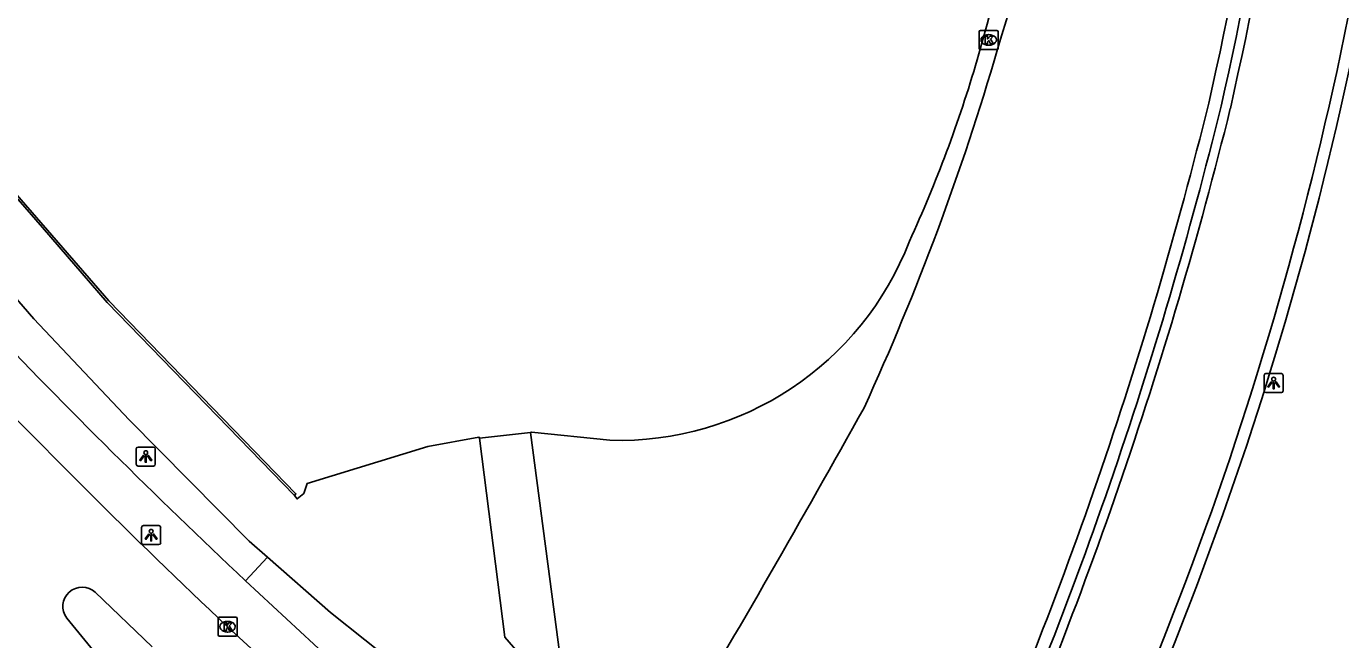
# Model space of a CAD drawing. Extents: x 155018 to 156648, y 383980 to 385733.
# Drawn here: x 156158.7 to 156227.6, y 384448.3 to 384480.5 of the extents above; entities that cross this region are included whole.
import ezdxf

# ---------------------------------------------------------------- set-up
doc = ezdxf.new("R2010")
doc.units = 0
for name, color, linetype in [('IMGEO_Fietspad_gesloten', 7, 'Continuous'), ('IMGEO_Fietspad_open', 7, 'Continuous'), ('IMGEO_Groenvoorziening', 7, 'Continuous'), ('IMGEO_Kolk', 7, 'Continuous'), ('IMGEO_Lichtpunt', 7, 'Continuous'), ('IMGEO_Lijnafwatering', 7, 'Continuous'), ('IMGEO_Muur', 7, 'Continuous'), ('IMGEO_OVBaan_gesloten', 7, 'Continuous'), ('IMGEO_Rijbaan_lokaal_gesloten', 7, 'Continuous'), ('IMGEO_Rijbaan_regionaal_gesloten', 7, 'Continuous'), ('IMGEO_Verkeerseiland_open', 7, 'Continuous')]:
    doc.layers.add(name, color=color, linetype=linetype)

msp = doc.modelspace()

# ---------------------------------------------------------------- linework, layer by layer
at = {"layer": 'IMGEO_Fietspad_gesloten'}
msp.add_lwpolyline([(156184.889, 384440.905), (156184.853, 384438.925), (156184.558, 384439.214), (156180.233, 384442.093), (156170.208, 384451.39)], dxfattribs=at)
msp.add_arc((156409.045, 384705.484), 348.722, 223.58193, 226.77276, dxfattribs=at)
at = {"layer": 'IMGEO_Fietspad_open'}
for points in [[(156182.48, 384458.856), (156185.149, 384459.164)], [(156185.149, 384459.164), (156186.721, 384447.237), (156186.04, 384446.659)]]:
    msp.add_lwpolyline(points, dxfattribs=at)
at = {"layer": 'IMGEO_Groenvoorziening'}
msp.add_lwpolyline([(156189.306, 384458.751), (156185.209, 384459.171), (156185.149, 384459.164)], dxfattribs=at)
for centre, radius, start, end in [((155498.55, 384676.035), 736.924, 344.468185, 346.878297), ((155935.271, 384562.869), 286.82, 343.05161, 348.04376), ((156076.799, 384518.026), 138.376, 335.41761, 343.72975), ((156141.14, 384498.473), 70.261, 335.36522, 343.65994), ((156189.78, 384475.067), 16.322, 268.33702, 338.88295), ((155628.169, 384779.64), 657.179, 329.195604, 330.943024)]:
    msp.add_arc(centre, radius, start, end, dxfattribs=at)
at = {"layer": 'IMGEO_Kolk'}
for p, q in [((156208.739, 384480.245), (156209.591, 384480.245)), ((156208.664, 384479.319), (156208.664, 384480.171)), ((156209.152, 384480.025), (156209.177, 384480.025)), ((156209.665, 384480.171), (156209.665, 384479.319)), ((156209.591, 384479.245), (156208.739, 384479.245)), ((156209.175, 384479.465), (156209.15, 384479.465)), ((156168.771, 384448.554), (156168.771, 384449.406)), ((156168.846, 384449.48), (156169.698, 384449.48)), ((156169.259, 384449.26), (156169.284, 384449.26)), ((156169.772, 384449.406), (156169.772, 384448.554)), ((156169.282, 384448.7), (156169.257, 384448.7)), ((156169.698, 384448.48), (156168.846, 384448.48))]:
    msp.add_line(p, q, dxfattribs=at)
for points in [[(156208.739, 384480.245), (156209.591, 384480.245)], [(156208.664, 384479.319), (156208.664, 384480.171)], [(156208.985, 384479.945), (156209.108, 384479.945), (156209.108, 384479.794), (156209.238, 384479.945), (156209.402, 384479.945), (156209.256, 384479.794), (156209.409, 384479.545), (156209.257, 384479.545), (156209.172, 384479.709), (156209.108, 384479.642), (156209.108, 384479.545), (156208.985, 384479.545), (156208.985, 384479.945)], [(156209.665, 384480.171), (156209.665, 384479.319)], [(156209.591, 384479.245), (156208.739, 384479.245)], [(156168.771, 384448.554), (156168.771, 384449.406)], [(156168.846, 384449.48), (156169.698, 384449.48)], [(156169.092, 384449.18), (156169.215, 384449.18), (156169.215, 384449.029), (156169.345, 384449.18), (156169.509, 384449.18), (156169.363, 384449.029), (156169.516, 384448.78), (156169.364, 384448.78), (156169.279, 384448.944), (156169.215, 384448.877), (156169.215, 384448.78), (156169.092, 384448.78), (156169.092, 384449.18)], [(156169.772, 384449.406), (156169.772, 384448.554)], [(156169.698, 384448.48), (156168.846, 384448.48)]]:
    msp.add_lwpolyline(points, dxfattribs=at)
for centre, start, end in [((156208.741, 384480.169), 91.55205, 178.44795), ((156208.741, 384480.169), 91.55205, 178.44795), ((156209.589, 384480.169), 1.55205, 88.44795), ((156209.589, 384480.169), 1.55205, 88.44795), ((156208.741, 384479.321), 181.55205, 268.44795), ((156208.741, 384479.321), 181.55205, 268.44795), ((156209.589, 384479.321), 271.55205, 358.44795), ((156209.589, 384479.321), 271.55205, 358.44795), ((156168.848, 384449.404), 91.55205, 178.44795), ((156168.848, 384449.404), 91.55205, 178.44795), ((156169.696, 384449.404), 1.55205, 88.44795), ((156169.696, 384449.404), 1.55205, 88.44795), ((156168.848, 384448.556), 181.55205, 268.44795), ((156168.848, 384448.556), 181.55205, 268.44795), ((156169.696, 384448.556), 271.55205, 358.44795), ((156169.696, 384448.556), 271.55205, 358.44795)]:
    msp.add_arc(centre, 0.0765, start, end, dxfattribs=at)
for centre, major_axis, ratio, start_param, end_param in [((156209.151, 384479.745), (-0.387, 0.002), 0.722429, 4.712389, 7.853982), ((156209.176, 384479.745), (-0.39, 0.002), 0.717154, 1.570796, 4.712389), ((156169.258, 384448.98), (-0.387, 0.002), 0.722429, 4.712389, 7.853982), ((156169.283, 384448.98), (-0.39, 0.002), 0.717154, 1.570796, 4.712389)]:
    msp.add_ellipse(centre, major_axis=major_axis, ratio=ratio, start_param=start_param, end_param=end_param, dxfattribs=at)
at = {"layer": 'IMGEO_Lichtpunt'}
for p, q in [((156223.603, 384462.157), (156223.603, 384461.35)), ((156223.603, 384462.157), (156223.603, 384461.35)), ((156224.505, 384462.252), (156223.697, 384462.252)), ((156224.505, 384462.252), (156223.697, 384462.252)), ((156224.599, 384461.35), (156224.599, 384462.157)), ((156224.599, 384461.35), (156224.599, 384462.157)), ((156223.697, 384461.256), (156224.505, 384461.256)), ((156223.697, 384461.256), (156224.505, 384461.256)), ((156164.484, 384458.306), (156164.484, 384457.499)), ((156164.484, 384458.306), (156164.484, 384457.499)), ((156165.386, 384458.401), (156164.578, 384458.401)), ((156165.386, 384458.401), (156164.578, 384458.401)), ((156165.48, 384457.499), (156165.48, 384458.306)), ((156165.48, 384457.499), (156165.48, 384458.306)), ((156164.578, 384457.405), (156165.386, 384457.405)), ((156164.578, 384457.405), (156165.386, 384457.405)), ((156164.768, 384454.185), (156164.768, 384453.378)), ((156164.768, 384454.185), (156164.768, 384453.378)), ((156165.67, 384454.28), (156164.862, 384454.28)), ((156165.67, 384454.28), (156164.862, 384454.28)), ((156165.764, 384453.378), (156165.764, 384454.185)), ((156165.764, 384453.378), (156165.764, 384454.185)), ((156164.862, 384453.284), (156165.67, 384453.284)), ((156164.862, 384453.284), (156165.67, 384453.284))]:
    msp.add_line(p, q, dxfattribs=at)
for points in [[(156223.977, 384461.821), (156224.016, 384461.793), (156223.828, 384461.531), (156223.79, 384461.558), (156223.977, 384461.821)], [(156224.079, 384461.773), (156224.126, 384461.773), (156224.126, 384461.451), (156224.079, 384461.451), (156224.079, 384461.773)], [(156224.189, 384461.793), (156224.227, 384461.82), (156224.414, 384461.558), (156224.375, 384461.53), (156224.189, 384461.793)], [(156164.858, 384457.97), (156164.897, 384457.942), (156164.709, 384457.68), (156164.671, 384457.707), (156164.858, 384457.97)], [(156164.96, 384457.922), (156165.007, 384457.922), (156165.007, 384457.6), (156164.96, 384457.6), (156164.96, 384457.922)], [(156165.07, 384457.942), (156165.108, 384457.969), (156165.295, 384457.707), (156165.256, 384457.679), (156165.07, 384457.942)], [(156165.142, 384453.849), (156165.181, 384453.821), (156164.993, 384453.559), (156164.955, 384453.586), (156165.142, 384453.849)], [(156165.244, 384453.801), (156165.291, 384453.801), (156165.291, 384453.479), (156165.244, 384453.479), (156165.244, 384453.801)], [(156165.354, 384453.821), (156165.392, 384453.848), (156165.579, 384453.586), (156165.54, 384453.558), (156165.354, 384453.821)]]:
    msp.add_lwpolyline(points, dxfattribs=at)
for centre in [(156224.102, 384461.955), (156164.983, 384458.104), (156165.267, 384453.983)]:
    msp.add_circle(centre, 0.0994, dxfattribs=at)
for centre, start, end in [((156223.697, 384462.157), 90, 180), ((156223.697, 384462.157), 90, 180), ((156224.505, 384462.157), 0, 90), ((156224.505, 384462.157), 0, 90), ((156223.697, 384461.35), 180, 270), ((156223.697, 384461.35), 180, 270), ((156224.505, 384461.35), 270, 0), ((156224.505, 384461.35), 270, 360), ((156164.578, 384458.306), 90, 180), ((156164.578, 384458.306), 90, 180), ((156165.386, 384458.306), 0, 90), ((156165.386, 384458.306), 0, 90), ((156164.578, 384457.499), 180, 270), ((156164.578, 384457.499), 180, 270), ((156165.386, 384457.499), 270, 0), ((156165.386, 384457.499), 270, 360), ((156164.862, 384454.185), 90, 180), ((156164.862, 384454.185), 90, 180), ((156165.67, 384454.185), 0, 90), ((156165.67, 384454.185), 0, 90), ((156164.862, 384453.378), 180, 270), ((156164.862, 384453.378), 180, 270), ((156165.67, 384453.378), 270, 0), ((156165.67, 384453.378), 270, 360)]:
    msp.add_arc(centre, 0.0946, start, end, dxfattribs=at)
at = {"layer": 'IMGEO_Lijnafwatering'}
for points in [[(156159.563, 384469.902), (156146.924, 384484.465)], [(156172.771, 384455.862), (156162.963, 384465.985), (156159.563, 384469.902)]]:
    msp.add_lwpolyline(points, dxfattribs=at)
at = {"layer": 'IMGEO_Muur'}
for centre, radius, start, end in [((156043.096, 384518.114), 188.609, 338.13039, 356.81991), ((156043.097, 384518.114), 189.225, 338.12984, 356.81962), ((156017.398, 384522.524), 208.46, 347.22368, 355.31569), ((156017.581, 384522.49), 208.942, 347.22032, 355.31895), ((156000.323, 384530.696), 226.958, 335.76153, 346.16484), ((156001.496, 384530.292), 226.391, 335.73562, 346.19506)]:
    msp.add_arc(centre, radius, start, end, dxfattribs=at)
at = {"layer": 'IMGEO_OVBaan_gesloten'}
for points in [[(156162.339, 384450.782), (156165.312, 384447.918)], [(156163.359, 384446.343), (156160.839, 384449.428)], [(156170.917, 384447.469), (156169.268, 384448.979)]]:
    msp.add_lwpolyline(points, dxfattribs=at)
for centre, radius, start, end in [((156427.595, 384722.629), 376.321, 223.52794, 226.6499), ((156161.648, 384450.04), 1.014, 47.01055, 217.13248)]:
    msp.add_arc(centre, radius, start, end, dxfattribs=at)
at = {"layer": 'IMGEO_Rijbaan_lokaal_gesloten'}
for points in [[(156182.48, 384458.856), (156182.449, 384458.923), (156179.774, 384458.427), (156173.436, 384456.485), (156173.267, 384455.967), (156172.915, 384455.68), (156172.771, 384455.862), (156172.857, 384455.946), (156163.051, 384466.066), (156121.442, 384514.007)], [(156134.758, 384493.306), (156141.072, 384485.993), (156159.115, 384465.116), (156164.117, 384459.818), (156170.407, 384453.46), (156171.364, 384452.62)], [(156185.635, 384446.311), (156183.808, 384448.431), (156182.48, 384458.856)], [(156171.364, 384452.62), (156174.662, 384449.727), (156178.269, 384446.854)]]:
    msp.add_lwpolyline(points, dxfattribs=at)
at = {"layer": 'IMGEO_Rijbaan_regionaal_gesloten'}
for centre, radius, start, end in [((156017.106, 384522.567), 209.92, 347.22707, 355.31064), ((155999.972, 384530.814), 228.492, 335.77502, 346.15995)]:
    msp.add_arc(centre, radius, start, end, dxfattribs=at)
at = {"layer": 'IMGEO_Verkeerseiland_open'}
msp.add_lwpolyline([(156170.208, 384451.39), (156171.364, 384452.62)], dxfattribs=at)

doc.saveas('drawing.dxf')
